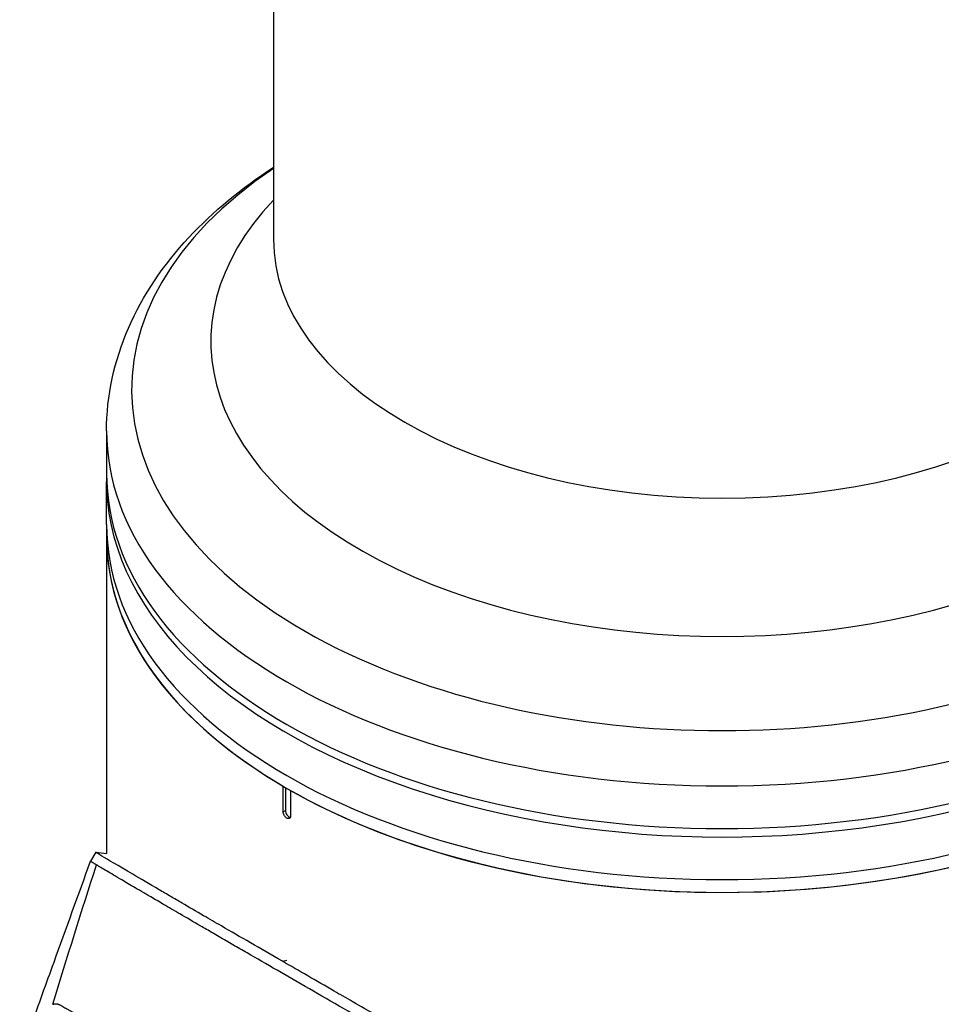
# Model space of a CAD drawing. Header units: millimetres. Extents: x 0 to 4378, y 0 to 2397.
# Tile 291 of 322: x 2566 to 2654, y 997 to 1092. Entities that reach past the tile are written whole.
import ezdxf

# ---------------------------------------------------------------- set-up
doc = ezdxf.new("R2010")
doc.units = ezdxf.units.MM
doc.header["$LTSCALE"] = 0.2
doc.layers.add('01_Object Line', color=4, linetype='Continuous')

# ---------------------------------------------------------------- blocks, each defined once
blk = doc.blocks.new('A$C92b2c99e')
for p, q in [((-147.935, 499.573), (-147.935, 211.322)), ((-163.935, 192.951), (-163.935, 188.868)), ((-163.935, 183.969), (-163.935, 188.052)), ((-163.935, 183.969), (-163.935, 182.744)), ((-163.935, 182.744), (-163.935, 152.397)), ((-147.006, 156.413), (-147.006, 158.863)), ((-146.794, 158.739), (-146.794, 156.536)), ((-146.299, 158.455), (-146.299, 156.005)), ((-147.006, 156.413), (-146.794, 156.536)), ((-164.971, 152.527), (-165.471, 151.661)), ((-163.934, 152.397), (-163.943, 152.402)), ((-147.079, 142.073), (-146.655, 142.188))]:
    blk.add_line(p, q)
for centre, major_axis, start_param, end_param in [((-104.935, 196.87), (56.6, 0), 2.433675, 6.991103), ((-104.935, 201.524), (49, 0), 2.641527, 6.783251), ((-104.935, 211.322), (43, 0), 3.141593, 6.283185), ((-104.935, 192.951), (59, 0), 3.141593, 6.283185), ((-104.935, 188.052), (59, 0), 3.129608, 6.29517), ((-104.935, 188.868), (59, 0), 3.141593, 6.283185), ((-104.935, 183.969), (59, 0), 3.141593, 6.283185), ((-104.935, 183.969), (59, 0), 3.141593, 6.283185), ((-104.935, 182.744), (-59, 0), 0, 0.776923), ((-104.935, 182.744), (59, 0), 3.141593, 6.283185), ((-104.935, 182.744), (59, 0), 3.935465, 6.283185), ((-146.44, 156.332), (0.25, -0.433), 3.926991, 5.844637)]:
    blk.add_ellipse(centre, major_axis=major_axis, ratio=0.57735, start_param=start_param, end_param=end_param)
for points, knots in [([(-163.935, 192.951), (-163.935, 196.315), (-163.202, 199.668), (-160.474, 205.937), (-158.491, 208.855), (-153.726, 213.984), (-150.997, 216.233), (-147.935, 218.234)], [3.9269908, 3.9269908, 3.9269908, 3.9269908, 4.1731827, 4.1731827, 4.4193746, 4.4193746, 4.6506401, 4.6506401, 4.6506401, 4.6506401]), ([(-146.299, 156.005), (-146.299, 155.959), (-146.306, 155.917), (-146.319, 155.881), (-146.332, 155.846), (-146.352, 155.816), (-146.377, 155.794), (-146.402, 155.773), (-146.432, 155.759), (-146.466, 155.754), (-146.5, 155.749), (-146.538, 155.753), (-146.576, 155.765), (-146.602, 155.773), (-146.628, 155.785), (-146.654, 155.8), (-146.694, 155.823), (-146.734, 155.854), (-146.771, 155.891), (-146.808, 155.927), (-146.843, 155.971), (-146.874, 156.017), (-146.905, 156.064), (-146.932, 156.115), (-146.953, 156.166), (-146.973, 156.217), (-146.989, 156.269), (-146.997, 156.319), (-147.003, 156.351), (-147.006, 156.383), (-147.006, 156.413)], [0, 0, 0, 0, 0.107468, 0.107468, 0.107468, 0.214935, 0.214935, 0.214935, 0.322405, 0.322405, 0.322405, 0.429877, 0.429877, 0.429877, 0.5, 0.5, 0.5, 0.607468, 0.607468, 0.607468, 0.714935, 0.714935, 0.714935, 0.822405, 0.822405, 0.822405, 0.929877, 0.929877, 0.929877, 1, 1, 1, 1]), ([(-147.079, 142.073), (-148.138, 142.685), (-149.158, 143.274), (-151.11, 144.404), (-152.041, 144.943), (-153.515, 145.799), (-154.083, 146.129), (-155.358, 146.87), (-156.047, 147.271), (-157.067, 147.866), (-157.425, 148.075), (-158.164, 148.507), (-158.541, 148.727), (-159.86, 149.498), (-160.696, 149.989), (-162.856, 151.259), (-163.821, 151.831), (-164.656, 152.331), (-164.833, 152.438), (-164.956, 152.516), (-164.974, 152.528), (-164.971, 152.527)], [0, 0, 0, 0, 0.449356, 0.449356, 0.898467, 0.898467, 1.197468, 1.197468, 1.595858, 1.595858, 1.82337, 1.82337, 2.083118, 2.083118, 2.775822, 2.775822, 4.159486, 4.159486, 4.850949, 4.850949, 5.191637, 5.191637, 5.191637, 5.191637]), ([(-172.262, 132.863), (-172.253, 132.888), (-172.244, 132.913), (-172.207, 133.014), (-172.18, 133.09), (-172.071, 133.393), (-171.99, 133.62), (-171.663, 134.529), (-171.418, 135.21), (-170.438, 137.931), (-169.703, 139.966), (-167.8, 145.233), (-166.635, 148.453), (-165.471, 151.661)], [0, 0, 0, 0, 0.008057, 0.008057, 0.032228, 0.032228, 0.104742, 0.104742, 0.322298, 0.322298, 0.975246, 0.975246, 2.01898, 2.01898, 2.01898, 2.01898]), ([(-164.894, 151.308), (-164.898, 151.311), (-164.913, 151.32), (-164.944, 151.338), (-164.956, 151.345), (-164.992, 151.367), (-165.015, 151.381), (-165.081, 151.42), (-165.121, 151.445), (-165.233, 151.512), (-165.293, 151.549), (-165.372, 151.597), (-165.398, 151.613), (-165.438, 151.638), (-165.452, 151.647), (-165.468, 151.658), (-165.472, 151.661), (-165.471, 151.661)], [-1.0542714, -1.0542714, -1.0542714, -1.0542714, -1.0160112, -1.0160112, -0.9911733, -0.9911733, -0.9414979, -0.9414979, -0.8421441, -0.8421441, -0.6435636, -0.6435636, -0.5113721, -0.5113721, -0.3790245, -0.3790245, -0.2702681, -0.2702681, -0.2702681, -0.2702681]), ([(-112.865, 121.21), (-112.882, 121.219), (-112.946, 121.256), (-113.087, 121.338), (-113.143, 121.37), (-113.31, 121.466), (-113.421, 121.53), (-113.756, 121.723), (-113.979, 121.851), (-114.649, 122.237), (-115.097, 122.495), (-116.443, 123.27), (-117.343, 123.788), (-120.051, 125.347), (-121.868, 126.393), (-124.895, 128.136), (-126.105, 128.832), (-128.922, 130.454), (-130.525, 131.377), (-133.014, 132.81), (-133.91, 133.326), (-135.275, 134.113), (-135.749, 134.385), (-136.722, 134.946), (-137.222, 135.234), (-138.905, 136.204), (-140.073, 136.877), (-142.336, 138.182), (-143.431, 138.813), (-145.557, 140.04), (-146.587, 140.634), (-148.58, 141.785), (-149.542, 142.341), (-150.697, 143.009), (-150.926, 143.142), (-151.606, 143.535), (-152.047, 143.791), (-152.921, 144.298), (-153.351, 144.547), (-154.162, 145.018), (-154.543, 145.24), (-155.612, 145.861), (-156.274, 146.246), (-157.449, 146.931), (-157.969, 147.235), (-158.893, 147.774), (-159.303, 148.014), (-159.778, 148.292), (-159.862, 148.341), (-160.085, 148.472), (-160.222, 148.552), (-160.649, 148.802), (-160.927, 148.966), (-161.657, 149.394), (-162.08, 149.643), (-163.041, 150.209), (-163.529, 150.497), (-164.133, 150.855), (-164.314, 150.962), (-164.514, 151.081), (-164.553, 151.105), (-164.647, 151.16), (-164.7, 151.192), (-164.776, 151.238), (-164.801, 151.252), (-164.837, 151.274), (-164.848, 151.281), (-164.878, 151.299), (-164.891, 151.306), (-164.894, 151.308)], [-1.691817, -1.691817, -1.691817, -1.691817, -1.685693, -1.685693, -1.681725, -1.681725, -1.673789, -1.673789, -1.657916, -1.657916, -1.626174, -1.626174, -1.562675, -1.562675, -1.435698, -1.435698, -1.351034, -1.351034, -1.238185, -1.238185, -1.174022, -1.174022, -1.139664, -1.139664, -1.103057, -1.103057, -1.015385, -1.015385, -0.929461, -0.929461, -0.843958, -0.843958, -0.758525, -0.758525, -0.737003, -0.737003, -0.694304, -0.694304, -0.650672, -0.650672, -0.610004, -0.610004, -0.533695, -0.533695, -0.466986, -0.466986, -0.408715, -0.408715, -0.396001, -0.396001, -0.374521, -0.374521, -0.328153, -0.328153, -0.246913, -0.246913, -0.125005, -0.125005, -0.064057, -0.064057, -0.04882, -0.04882, -0.025982, -0.025982, -0.014544, -0.014544, -0.008825, -0.008825, -0.000001, -0.000001, -0.000001, -0.000001]), ([(-53.697, 88.054), (-53.7, 88.055), (-53.725, 88.072), (-53.811, 88.124), (-53.848, 88.147), (-53.974, 88.223), (-54.077, 88.285), (-54.442, 88.503), (-54.759, 88.691), (-55.911, 89.37), (-56.951, 89.979), (-59.07, 91.215), (-60.022, 91.769), (-62.096, 92.974), (-62.954, 93.471), (-63.29, 93.668), (-63.35, 93.702), (-63.594, 93.845), (-63.779, 93.953), (-64.732, 94.512), (-65.564, 94.998), (-67.429, 96.089), (-68.473, 96.699), (-70.07, 97.632), (-70.567, 97.923), (-71.243, 98.317), (-71.402, 98.411), (-71.728, 98.601), (-71.892, 98.696), (-72.393, 98.986), (-72.749, 99.193), (-73.775, 99.788), (-74.449, 100.179), (-76.763, 101.52), (-78.447, 102.495), (-81.041, 103.997), (-81.913, 104.502), (-83.245, 105.273), (-83.696, 105.533), (-85.116, 106.355), (-86.083, 106.914), (-88.011, 108.028), (-88.956, 108.574), (-90.863, 109.676), (-91.814, 110.225), (-93.711, 111.321), (-94.654, 111.865), (-99.276, 114.533), (-103.105, 116.741), (-108.708, 119.969), (-110.395, 120.941), (-115.078, 123.638), (-118.108, 125.382), (-125.732, 129.772), (-130.307, 132.405), (-135.83, 135.586), (-136.92, 136.214), (-138.799, 137.297), (-139.595, 137.756), (-140.968, 138.547), (-141.55, 138.883), (-142.986, 139.711), (-143.831, 140.199), (-145.485, 141.153), (-146.292, 141.619), (-147.079, 142.073)], [0.000001, 0.000001, 0.000001, 0.000001, 0.020999, 0.020999, 0.03362, 0.03362, 0.058853, 0.058853, 0.10929, 0.10929, 0.210139, 0.210139, 0.277387, 0.277387, 0.343259, 0.343259, 0.357255, 0.357255, 0.400141, 0.400141, 0.572106, 0.572106, 0.758153, 0.758153, 0.839265, 0.839265, 0.865124, 0.865124, 0.885821, 0.885821, 0.936976, 0.936976, 1.031169, 1.031169, 1.255712, 1.255712, 1.367089, 1.367089, 1.423303, 1.423303, 1.543936, 1.543936, 1.662482, 1.662482, 1.779397, 1.779397, 1.892284, 1.892284, 2.327177, 2.327177, 2.51121, 2.51121, 2.83327, 2.83327, 3.318061, 3.318061, 3.439024, 3.439024, 3.529698, 3.529698, 3.597738, 3.597738, 3.699741, 3.699741, 3.801674, 3.801674, 3.801674, 3.801674]), ([(-169.074, 137.946), (-169.072, 137.947), (-169.071, 137.947), (-169.069, 137.948), (-169.046, 137.958), (-169.021, 137.967), (-168.995, 137.975), (-168.971, 137.982), (-168.945, 137.988), (-168.919, 137.993), (-168.915, 137.994), (-168.911, 137.994), (-168.907, 137.995), (-168.861, 138.002), (-168.815, 138.005), (-168.771, 138.002), (-168.763, 138.001), (-168.756, 138.001), (-168.748, 138), (-168.731, 137.998), (-168.715, 137.995), (-168.699, 137.993), (-168.674, 137.989), (-168.65, 137.983), (-168.628, 137.977), (-168.616, 137.974), (-168.605, 137.971), (-168.594, 137.968), (-168.59, 137.966), (-168.577, 137.964), (-168.557, 137.956), (-168.547, 137.953), (-168.535, 137.948), (-168.521, 137.942), (-168.52, 137.942), (-168.519, 137.941), (-168.518, 137.941), (-168.507, 137.937), (-168.497, 137.932), (-168.486, 137.928), (-168.471, 137.922), (-168.457, 137.915), (-168.442, 137.908), (-168.435, 137.905), (-168.428, 137.901), (-168.42, 137.897), (-168.353, 137.864), (-168.261, 137.812), (-168.142, 137.74), (-168.067, 137.694), (-167.995, 137.652), (-167.926, 137.613), (-167.894, 137.594), (-167.862, 137.577), (-167.831, 137.56), (-167.795, 137.54), (-167.728, 137.504), (-167.629, 137.451), (-167.616, 137.443), (-167.602, 137.436), (-167.587, 137.428), (-167.484, 137.372), (-167.398, 137.326), (-167.333, 137.289), (-167.328, 137.286), (-167.323, 137.283), (-167.317, 137.28), (-167.205, 137.217), (-167.095, 137.152), (-166.986, 137.084), (-166.927, 137.047), (-166.869, 137.009), (-166.81, 136.97), (-166.801, 136.964), (-166.792, 136.958), (-166.783, 136.952)], [0, 0, 0, 0, 0.0021802, 0.0021802, 0.0021802, 0.0349898, 0.0349898, 0.0349898, 0.0665186, 0.0665186, 0.0665186, 0.0714286, 0.0714286, 0.0714286, 0.1321946, 0.1321946, 0.1321946, 0.1428571, 0.1428571, 0.1428571, 0.1638774, 0.1638774, 0.1638774, 0.197224, 0.197224, 0.197224, 0.2142857, 0.2142857, 0.2142857, 0.2376364, 0.2376364, 0.2376364, 0.2489714, 0.2489714, 0.2489714, 0.25, 0.25, 0.25, 0.2648779, 0.2648779, 0.2648779, 0.2857143, 0.2857143, 0.2857143, 0.3001586, 0.3001586, 0.3001586, 0.4285714, 0.4285714, 0.4285714, 0.525964, 0.525964, 0.525964, 0.5714286, 0.5714286, 0.5714286, 0.6658539, 0.6658539, 0.6658539, 0.6785714, 0.6785714, 0.6785714, 0.7857143, 0.7857143, 0.7857143, 0.7919818, 0.7919818, 0.7919818, 0.9202925, 0.9202925, 0.9202925, 0.9895013, 0.9895013, 0.9895013, 1, 1, 1, 1])]:
    blk.add_open_spline(points, degree=3, knots=knots)
for points in [[(-164.971, 152.527), (-164.628, 152.485), (-164.285, 152.444), (-163.943, 152.402)], [(-169.074, 137.946), (-167.724, 142.446), (-166.331, 146.9), (-164.894, 151.308)]]:
    blk.add_open_spline(points, degree=3)

msp = doc.modelspace()

# ---------------------------------------------------------------- block references
at = {"layer": '01_Object Line'}
msp.add_blockref('A$C92b2c99e', (2737.807, 859.146), dxfattribs=at)

doc.saveas('drawing.dxf')
